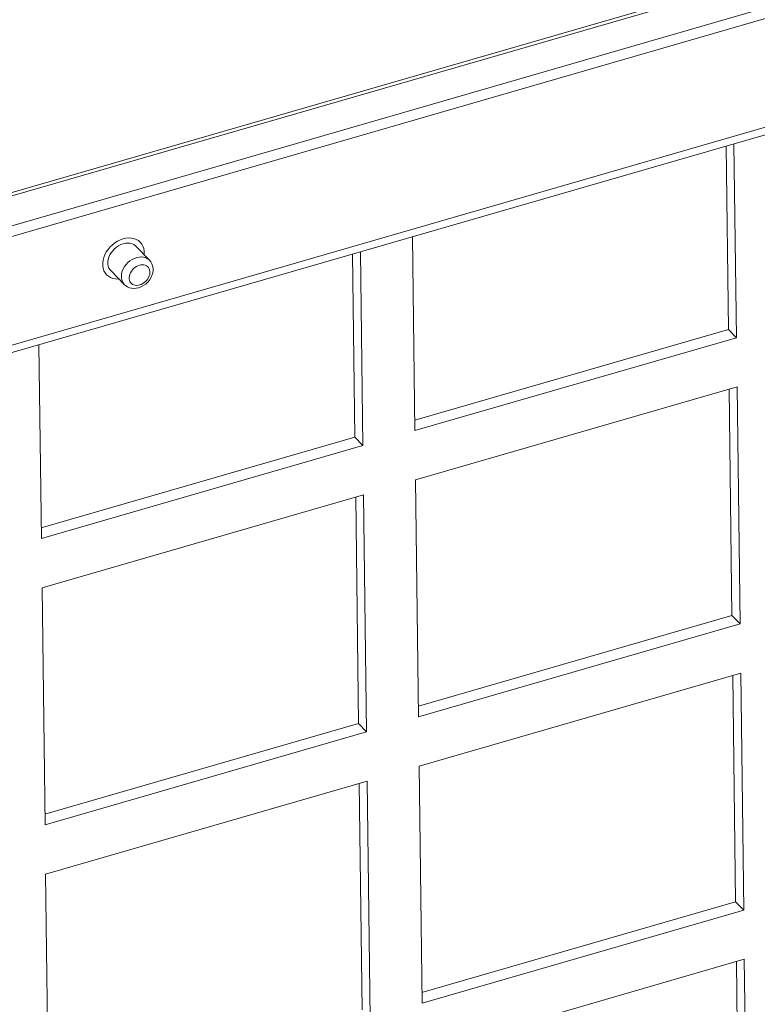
# Model space of a CAD drawing. Header units: millimetres. Extents: x 3925 to 5043, y -86 to 778.
# Tile 436 of 439: x 4956 to 4971, y 714 to 735. Entities that reach past the tile are written whole.
import ezdxf

# ---------------------------------------------------------------- set-up
doc = ezdxf.new("R2010")
doc.units = ezdxf.units.MM
doc.header["$LTSCALE"] = 46.255
doc.layers.add('H30K-FOG-FILDXF_CONTINUOUS_LINE', color=7, linetype='CONTINUOUS')
doc.layers.add('PIN-D3_L3-T1DXF_CONTINUOUS_LINE', color=7, linetype='CONTINUOUS')

msp = doc.modelspace()

# ---------------------------------------------------------------- linework, layer by layer
at = {"layer": 'H30K-FOG-FILDXF_CONTINUOUS_LINE', "color": 7, "linetype": 'Continuous', "lineweight": 0}
for p, q in [((4977.7202, 736.9366), (4908.6027, 716.9592)), ((4977.8929, 736.7585), (4908.7755, 716.7811)), ((4970.3469, 735.5191), (4943.9995, 727.9038)), ((4970.4, 735.461), (4944.0125, 727.8341)), ((4908.1391, 714.2736), (4978.5879, 734.6358)), ((4908.0705, 714.0914), (4978.5193, 734.4536)), ((4970.8279, 732.2305), (4970.8776, 728.3123)), ((4970.9978, 732.2796), (4971.0503, 728.1342)), ((4964.1718, 726.1461), (4964.1193, 730.2915)), ((4962.84, 729.9217), (4962.8897, 726.0035)), ((4963.0099, 729.9708), (4963.0624, 725.8255)), ((4970.8776, 728.3123), (4964.1689, 726.3733)), ((4970.8776, 728.3123), (4971.0503, 728.1342)), ((4956.1839, 723.8373), (4956.1314, 727.9827)), ((4971.0503, 728.1342), (4964.1718, 726.1461)), ((4964.1852, 725.0927), (4971.0636, 727.0809)), ((4970.8938, 727.0318), (4970.9551, 722.192)), ((4971.0636, 727.0809), (4971.1278, 722.0139)), ((4962.8897, 726.0035), (4956.181, 724.0645)), ((4963.0624, 725.8255), (4956.1839, 723.8373)), ((4962.8897, 726.0035), (4963.0624, 725.8255)), ((4964.2493, 720.0258), (4964.1852, 725.0927)), ((4956.1973, 722.784), (4963.0757, 724.7721)), ((4963.0757, 724.7721), (4963.1399, 719.7051)), ((4962.9059, 724.723), (4962.9672, 719.8832)), ((4956.2614, 717.717), (4956.1973, 722.784)), ((4970.9551, 722.192), (4964.2464, 720.253)), ((4970.9551, 722.192), (4971.1278, 722.0139)), ((4971.1278, 722.0139), (4964.2493, 720.0258)), ((4964.2627, 718.9724), (4971.1411, 720.9605)), ((4970.9713, 720.9114), (4971.0326, 716.0717)), ((4971.1411, 720.9605), (4971.2053, 715.8936)), ((4962.9672, 719.8832), (4956.2586, 717.9442)), ((4962.9672, 719.8832), (4963.1399, 719.7051)), ((4963.1399, 719.7051), (4956.2614, 717.717)), ((4964.3268, 713.9055), (4964.2627, 718.9724)), ((4956.2748, 716.6636), (4963.1532, 718.6518)), ((4962.9834, 718.6027), (4963.0447, 713.7629)), ((4963.1532, 718.6518), (4963.2174, 713.5848)), ((4956.3389, 711.5967), (4956.2748, 716.6636)), ((4971.0326, 716.0717), (4964.324, 714.1326)), ((4971.0326, 716.0717), (4971.2053, 715.8936)), ((4971.2053, 715.8936), (4964.3268, 713.9055)), ((4964.3402, 712.8521), (4971.2186, 714.8402)), ((4971.0488, 714.7911), (4971.1101, 709.9513)), ((4971.2186, 714.8402), (4971.2828, 709.7733))]:
    msp.add_line(p, q, dxfattribs=at)
at = {"layer": 'PIN-D3_L3-T1DXF_CONTINUOUS_LINE', "color": 7, "linetype": 'Continuous', "lineweight": 0}
for p, q in [((4958.207, 730.0901), (4958.4949, 729.7933)), ((4957.6687, 729.5679), (4957.6516, 729.5878)), ((4957.6687, 729.5679), (4957.9566, 729.2711))]:
    msp.add_line(p, q, dxfattribs=at)
for points in [[(4957.579, 729.4809), (4957.5463, 729.5215), (4957.5215, 729.5672), (4957.5045, 729.6178), (4957.4955, 729.6723), (4957.4948, 729.7298), (4957.5023, 729.7891), (4957.5179, 729.8491), (4957.5414, 729.9088), (4957.5722, 729.967), (4957.6099, 730.0226), (4957.6537, 730.0746), (4957.7027, 730.122), (4957.7562, 730.164), (4957.813, 730.1997), (4957.8722, 730.2285), (4957.9325, 730.2499)], [(4958.2968, 730.1771), (4958.2585, 730.21), (4958.2138, 730.2365), (4958.1639, 730.2553), (4958.1098, 730.2662), (4958.0525, 730.2689), (4957.993, 730.2635), (4957.9325, 730.2499)], [(4957.6266, 729.8548), (4957.6476, 729.9035), (4957.6752, 729.9506), (4957.7085, 729.995), (4957.7471, 730.0357), (4957.7898, 730.0717), (4957.8359, 730.1023), (4957.8843, 730.1268), (4957.9339, 730.1447)], [(4958.207, 730.0901), (4958.1956, 730.101), (4958.1613, 730.1259), (4958.122, 730.144), (4958.0787, 730.1552), (4958.0321, 730.159), (4957.9835, 730.1555), (4957.9339, 730.1447)], [(4958.379, 729.9128), (4958.381, 729.9282), (4958.3802, 729.9857), (4958.3713, 730.0402), (4958.3542, 730.0908), (4958.3294, 730.1365), (4958.2968, 730.1771)], [(4957.6057, 729.7567), (4957.6125, 729.8055), (4957.6266, 729.8548)], [(4957.9566, 729.2711), (4957.9395, 729.2911), (4957.9174, 729.3273), (4957.9021, 729.3682), (4957.8941, 729.4127), (4957.8935, 729.4599), (4957.9004, 729.5087), (4957.9145, 729.558), (4957.9355, 729.6068), (4957.963, 729.6539), (4957.9964, 729.6982), (4958.0349, 729.7389), (4958.0777, 729.7749), (4958.1238, 729.8055), (4958.1722, 729.8301), (4958.2217, 729.8479)], [(4958.2217, 729.8479), (4958.2714, 729.8587), (4958.32, 729.8623), (4958.3665, 729.8584), (4958.4099, 729.8473), (4958.4492, 729.8291), (4958.4835, 729.8043), (4958.4949, 729.7933)], [(4957.6143, 729.665), (4957.6063, 729.7095), (4957.6057, 729.7567)], [(4957.6516, 729.5878), (4957.6295, 729.6241), (4957.6143, 729.665)], [(4958.286, 729.2624), (4958.2529, 729.2552), (4958.2205, 729.2529), (4958.1894, 729.2554), (4958.1605, 729.2629), (4958.1343, 729.275), (4958.1115, 729.2915), (4958.0925, 729.3121), (4958.0777, 729.3363), (4958.0676, 729.3635), (4958.0622, 729.3932), (4958.0618, 729.4247), (4958.0664, 729.4572), (4958.0758, 729.4901), (4958.0898, 729.5226), (4958.1082, 729.554), (4958.1304, 729.5835), (4958.1561, 729.6106), (4958.1846, 729.6347), (4958.2154, 729.6551), (4958.2476, 729.6714), (4958.2806, 729.6833)], [(4958.2631, 729.2017), (4958.3162, 729.2212), (4958.367, 729.2483), (4958.4146, 729.2823), (4958.4574, 729.3222), (4958.4946, 729.367), (4958.5252, 729.4155), (4958.5487, 729.4668), (4958.5644, 729.5196), (4958.5719, 729.5719), (4958.5713, 729.6233), (4958.5629, 729.6714), (4958.5469, 729.7167), (4958.5242, 729.7573), (4958.4949, 729.7933)], [(4958.2806, 729.6833), (4958.3137, 729.6905), (4958.3462, 729.6929), (4958.3772, 729.6903), (4958.4061, 729.6829), (4958.4323, 729.6708), (4958.4551, 729.6542), (4958.4741, 729.6337), (4958.4889, 729.6095), (4958.499, 729.5822), (4958.5044, 729.5526), (4958.5048, 729.5211), (4958.5002, 729.4886), (4958.4908, 729.4557), (4958.4768, 729.4232), (4958.4584, 729.3918), (4958.4362, 729.3622), (4958.4105, 729.3351), (4958.382, 729.3111), (4958.3513, 729.2907), (4958.319, 729.2743), (4958.286, 729.2624)], [(4957.8406, 729.3907), (4957.8233, 729.3891), (4957.766, 729.3918), (4957.7118, 729.4027), (4957.6619, 729.4215), (4957.6172, 729.448), (4957.579, 729.4809)], [(4957.9566, 729.2711), (4957.9892, 729.2425), (4958.0267, 729.2193), (4958.0684, 729.2019), (4958.1139, 729.1911), (4958.1623, 729.1872), (4958.2125, 729.1907), (4958.2631, 729.2017)]]:
    msp.add_lwpolyline(points, dxfattribs=at)

doc.saveas('drawing.dxf')
